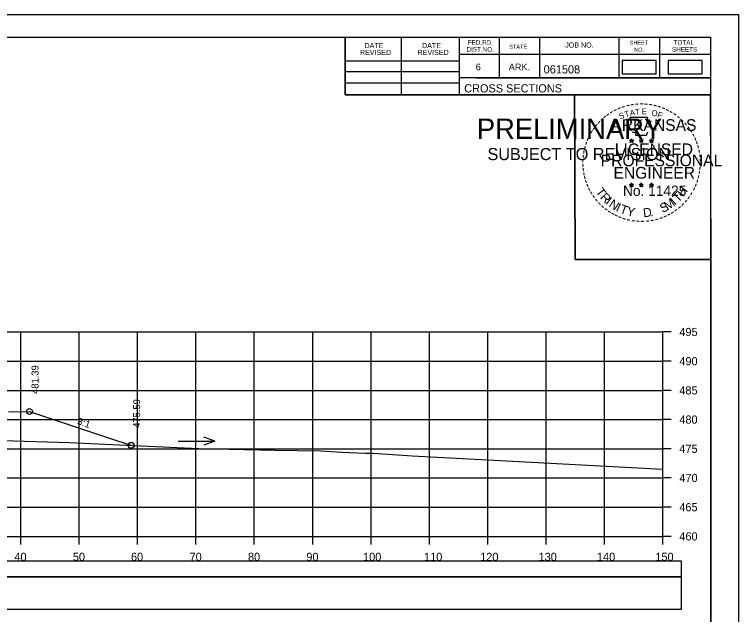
# Model space of a CAD drawing. Extents: x 1371057 to 1372761, y 380005 to 390517.
# Drawn here: x 1371599.8 to 1371723.8, y 383102.4 to 383205.1 of the extents above; entities that cross this region are included whole.
import ezdxf

# ---------------------------------------------------------------- set-up
doc = ezdxf.new("R2010")
doc.units = 0
for name, color, linetype in [('R_Axis', 7, 'Continuous'), ('R_Axis Annot', 7, 'Continuous'), ('R_Border', 7, 'Continuous'), ('R_Border PE', 7, 'Continuous'), ('R_Border Prem', 7, 'Continuous'), ('R_Detour', 7, 'Continuous'), ('R_Dimension', 7, 'Continuous'), ('R_Exist Surface', 7, 'Continuous'), ('R_Fin Surface', 7, 'Continuous'), ('R_Grid', 7, 'Continuous'), ('R_No Plot', 7, 'Continuous'), ('R_Water Annot', 7, 'Continuous'), ('R_Xsect Elev', 7, 'Continuous'), ('R_Xsect Slope', 7, 'Continuous')]:
    doc.layers.add(name, color=color, linetype=linetype)

msp = doc.modelspace()

# ---------------------------------------------------------------- linework, layer by layer
at = {"layer": 'R_Axis'}
for p, q in [((1371710.87, 383115.79), (1371710.87, 383150.79)), ((1371712.27, 383150.79), (1371710.87, 383150.79)), ((1371712.27, 383145.79), (1371710.87, 383145.79)), ((1371712.27, 383140.79), (1371710.87, 383140.79)), ((1371712.27, 383135.79), (1371710.87, 383135.79)), ((1371712.27, 383130.79), (1371710.87, 383130.79)), ((1371712.27, 383125.79), (1371710.87, 383125.79)), ((1371712.27, 383120.79), (1371710.87, 383120.79)), ((1371410.87, 383115.79), (1371710.87, 383115.79)), ((1371600.87, 383114.39), (1371600.87, 383115.79)), ((1371610.87, 383114.39), (1371610.87, 383115.79)), ((1371620.87, 383114.39), (1371620.87, 383115.79)), ((1371630.87, 383114.39), (1371630.87, 383115.79)), ((1371640.87, 383114.39), (1371640.87, 383115.79)), ((1371650.87, 383114.39), (1371650.87, 383115.79)), ((1371660.87, 383114.39), (1371660.87, 383115.79)), ((1371670.87, 383114.39), (1371670.87, 383115.79)), ((1371680.87, 383114.39), (1371680.87, 383115.79)), ((1371690.87, 383114.39), (1371690.87, 383115.79)), ((1371700.87, 383114.39), (1371700.87, 383115.79)), ((1371710.87, 383114.39), (1371710.87, 383115.79)), ((1371712.27, 383115.79), (1371710.87, 383115.79))]:
    msp.add_line(p, q, dxfattribs=at)
at = {"layer": 'R_Border'}
for p, q in [((1371402.87, 383201.25), (1371719.05, 383201.25)), ((1371656.41, 383191.37), (1371656.41, 383201.25)), ((1371666.09, 383191.37), (1371666.09, 383201.25)), ((1371675.95, 383201.25), (1371675.95, 383191.37)), ((1371682.79, 383201.25), (1371682.79, 383194.31)), ((1371689.73, 383201.25), (1371689.73, 383194.31)), ((1371703.31, 383201.25), (1371703.31, 383194.31)), ((1371710.25, 383201.25), (1371710.25, 383194.31)), ((1371719.05, 382995.79), (1371719.05, 383201.25)), ((1371656.41, 383197.23), (1371675.95, 383197.23)), ((1371719.05, 383198.31), (1371675.95, 383198.31)), ((1371719.05, 383198.33), (1371719.05, 383198.33)), ((1371656.41, 383195.37), (1371675.95, 383195.37)), ((1371719.05, 383194.31), (1371675.95, 383194.31)), ((1371678.91, 383194.31), (1371719.05, 383194.31)), ((1371656.41, 383193.43), (1371675.95, 383193.43)), ((1371719.05, 383191.37), (1371656.41, 383191.37))]:
    msp.add_line(p, q, dxfattribs=at)
at = {"layer": 'R_Border PE'}
for p, q in [((1371705.14, 383183.63), (1371705.49, 383183.52)), ((1371705.14, 383183.63), (1371705.39, 383183.58)), ((1371705.14, 383183.63), (1371705.37, 383183.5)), ((1371705.49, 383183.88), (1371705.45, 383183.63)), ((1371705.49, 383183.52), (1371705.49, 383183.88)), ((1371705.49, 383183.88), (1371705.54, 383183.63)), ((1371705.83, 383183.63), (1371705.49, 383183.52)), ((1371705.83, 383183.63), (1371705.55, 383183.58)), ((1371705.83, 383183.63), (1371705.63, 383183.52)), ((1371706.81, 383183.63), (1371707.16, 383183.52)), ((1371706.81, 383183.63), (1371707.06, 383183.58)), ((1371706.81, 383183.63), (1371707.04, 383183.5)), ((1371707.16, 383183.88), (1371707.12, 383183.63)), ((1371707.16, 383183.52), (1371707.16, 383183.88)), ((1371707.16, 383183.88), (1371707.21, 383183.63)), ((1371707.5, 383183.63), (1371707.16, 383183.52)), ((1371707.5, 383183.63), (1371707.22, 383183.58)), ((1371707.5, 383183.63), (1371707.3, 383183.52)), ((1371708.57, 383183.61), (1371708.92, 383183.5)), ((1371708.57, 383183.61), (1371708.82, 383183.57)), ((1371708.57, 383183.61), (1371708.81, 383183.49)), ((1371708.92, 383183.87), (1371708.88, 383183.62)), ((1371708.92, 383183.5), (1371708.92, 383183.87)), ((1371708.92, 383183.87), (1371708.97, 383183.62)), ((1371709.27, 383183.61), (1371708.92, 383183.5)), ((1371709.27, 383183.61), (1371708.98, 383183.57)), ((1371709.27, 383183.61), (1371709.06, 383183.51)), ((1371705.27, 383183.22), (1371705.49, 383183.52)), ((1371705.27, 383183.22), (1371705.4, 383183.46)), ((1371705.27, 383183.22), (1371705.48, 383183.44)), ((1371705.7, 383183.22), (1371705.48, 383183.43)), ((1371705.7, 383183.22), (1371705.49, 383183.52)), ((1371705.7, 383183.22), (1371705.56, 383183.51)), ((1371706.94, 383183.22), (1371707.16, 383183.52)), ((1371706.94, 383183.22), (1371707.07, 383183.46)), ((1371706.94, 383183.22), (1371707.15, 383183.44)), ((1371707.37, 383183.22), (1371707.15, 383183.43)), ((1371707.37, 383183.22), (1371707.16, 383183.52)), ((1371707.37, 383183.22), (1371707.23, 383183.51)), ((1371708.7, 383183.21), (1371708.92, 383183.5)), ((1371708.7, 383183.21), (1371708.83, 383183.45)), ((1371708.7, 383183.21), (1371708.92, 383183.42)), ((1371709.13, 383183.21), (1371708.92, 383183.5)), ((1371709.13, 383183.21), (1371708.92, 383183.42)), ((1371709.13, 383183.21), (1371709, 383183.5)), ((1371705.48, 383176.31), (1371705.44, 383176.06)), ((1371705.48, 383175.94), (1371705.48, 383176.31)), ((1371705.48, 383176.31), (1371705.53, 383176.06)), ((1371707.15, 383176.31), (1371707.11, 383176.06)), ((1371707.15, 383175.94), (1371707.15, 383176.31)), ((1371707.15, 383176.31), (1371707.2, 383176.06)), ((1371708.92, 383176.3), (1371708.88, 383176.05)), ((1371708.92, 383175.93), (1371708.92, 383176.3)), ((1371708.92, 383176.3), (1371708.97, 383176.05)), ((1371705.13, 383176.05), (1371705.48, 383175.94)), ((1371705.13, 383176.05), (1371705.39, 383176.01)), ((1371705.13, 383176.05), (1371705.37, 383175.93)), ((1371705.27, 383175.65), (1371705.48, 383175.94)), ((1371705.27, 383175.65), (1371705.39, 383175.89)), ((1371705.27, 383175.65), (1371705.48, 383175.86)), ((1371705.83, 383176.05), (1371705.48, 383175.94)), ((1371705.7, 383175.65), (1371705.48, 383175.94)), ((1371705.7, 383175.65), (1371705.48, 383175.86)), ((1371705.83, 383176.05), (1371705.54, 383176)), ((1371705.7, 383175.65), (1371705.56, 383175.94)), ((1371705.83, 383176.05), (1371705.63, 383175.95)), ((1371706.8, 383176.05), (1371707.15, 383175.94)), ((1371706.8, 383176.05), (1371707.06, 383176.01)), ((1371706.8, 383176.05), (1371707.04, 383175.93)), ((1371706.94, 383175.65), (1371707.15, 383175.94)), ((1371706.94, 383175.65), (1371707.06, 383175.89)), ((1371706.94, 383175.65), (1371707.15, 383175.86)), ((1371707.5, 383176.05), (1371707.15, 383175.94)), ((1371707.36, 383175.65), (1371707.15, 383175.94)), ((1371707.36, 383175.65), (1371707.15, 383175.86)), ((1371707.5, 383176.05), (1371707.21, 383176)), ((1371707.36, 383175.65), (1371707.23, 383175.94)), ((1371707.5, 383176.05), (1371707.29, 383175.95)), ((1371708.57, 383176.04), (1371708.92, 383175.93)), ((1371708.57, 383176.04), (1371708.82, 383176)), ((1371708.57, 383176.04), (1371708.81, 383175.92)), ((1371708.7, 383175.64), (1371708.92, 383175.93)), ((1371708.7, 383175.64), (1371708.83, 383175.88)), ((1371708.7, 383175.64), (1371708.92, 383175.85)), ((1371709.27, 383176.04), (1371708.92, 383175.93)), ((1371709.13, 383175.64), (1371708.92, 383175.93)), ((1371709.13, 383175.64), (1371708.92, 383175.85)), ((1371709.27, 383176.04), (1371708.98, 383175.99)), ((1371709.13, 383175.64), (1371708.99, 383175.93)), ((1371709.27, 383176.04), (1371709.06, 383175.94))]:
    msp.add_line(p, q, dxfattribs=at)
for points in [[(1371705.18, 383187.5), (1371705.45, 383186.68)], [(1371708.69, 383186.58), (1371708.83, 383186.87), (1371708.15, 383186.84), (1371708.29, 383187.5), (1371705.18, 383187.5)], [(1371705.67, 383185.08), (1371705.67, 383184.99), (1371706.23, 383184.98), (1371706.18, 383184.5), (1371708.05, 383184.5), (1371708.25, 383185.04)], [(1371705.49, 383183.88), (1371705.7, 383183.22), (1371705.14, 383183.63), (1371705.83, 383183.63), (1371705.27, 383183.22), (1371705.49, 383183.88)], [(1371707.16, 383183.88), (1371707.37, 383183.22), (1371706.81, 383183.63), (1371707.5, 383183.63), (1371706.94, 383183.22), (1371707.16, 383183.88)], [(1371708.92, 383183.87), (1371709.13, 383183.21), (1371708.57, 383183.61), (1371709.27, 383183.61), (1371708.7, 383183.21), (1371708.92, 383183.87)], [(1371705.48, 383176.31), (1371705.7, 383175.65), (1371705.13, 383176.05), (1371705.83, 383176.05), (1371705.27, 383175.65), (1371705.48, 383176.31)], [(1371707.15, 383176.31), (1371707.36, 383175.65), (1371706.8, 383176.05), (1371707.5, 383176.05), (1371706.94, 383175.65), (1371707.15, 383176.31)], [(1371708.92, 383176.3), (1371709.13, 383175.64), (1371708.57, 383176.04), (1371709.27, 383176.04), (1371708.7, 383175.64), (1371708.92, 383176.3)]]:
    msp.add_lwpolyline(points, dxfattribs=at)
for centre, radius in [((1371705.49, 383183.51), 0.172), ((1371705.49, 383183.51), 0.145), ((1371705.49, 383183.51), 0.116), ((1371705.49, 383183.51), 0.0991), ((1371705.49, 383183.51), 0.0747), ((1371705.49, 383183.51), 0.0495), ((1371707.16, 383183.51), 0.172), ((1371707.16, 383183.51), 0.145), ((1371707.16, 383183.51), 0.116), ((1371707.16, 383183.51), 0.0991), ((1371707.16, 383183.51), 0.0747), ((1371707.16, 383183.51), 0.0495), ((1371708.92, 383183.5), 0.172), ((1371708.92, 383183.5), 0.145), ((1371708.92, 383183.5), 0.116), ((1371708.92, 383183.5), 0.0991), ((1371708.92, 383183.5), 0.0747), ((1371708.92, 383183.5), 0.0495), ((1371705.49, 383183.51), 0.0296), ((1371707.16, 383183.51), 0.0296), ((1371708.92, 383183.5), 0.0296), ((1371705.48, 383175.94), 0.172), ((1371707.15, 383175.94), 0.172), ((1371705.48, 383175.94), 0.145), ((1371705.48, 383175.94), 0.116), ((1371705.48, 383175.94), 0.0991), ((1371705.48, 383175.94), 0.0747), ((1371705.48, 383175.94), 0.0495), ((1371705.48, 383175.94), 0.0296), ((1371707.15, 383175.94), 0.145), ((1371707.15, 383175.94), 0.116), ((1371707.15, 383175.94), 0.0991), ((1371707.15, 383175.94), 0.0747), ((1371707.15, 383175.94), 0.0495), ((1371707.15, 383175.94), 0.0296), ((1371708.92, 383175.93), 0.172), ((1371708.92, 383175.93), 0.145), ((1371708.92, 383175.93), 0.116), ((1371708.92, 383175.93), 0.0991), ((1371708.92, 383175.93), 0.0747), ((1371708.92, 383175.93), 0.0495), ((1371708.92, 383175.93), 0.0296)]:
    msp.add_circle(centre, radius, dxfattribs=at)
at = {"layer": 'R_Detour'}
msp.add_lwpolyline([(1371407.72, 383108.84), (1371714.03, 383108.84), (1371714.03, 383111.54), (1371407.72, 383111.54)], close=True, dxfattribs=at)
at = {"layer": 'R_Dimension'}
for points in [[(1371703.87, 383194.97), (1371709.7, 383194.97), (1371709.7, 383197.28), (1371703.87, 383197.28)], [(1371711.74, 383194.97), (1371717.57, 383194.97), (1371717.57, 383197.28), (1371711.74, 383197.28)], [(1371407.72, 383103.32), (1371714.03, 383103.32), (1371714.03, 383108.84), (1371407.72, 383108.84)]]:
    msp.add_lwpolyline(points, close=True, dxfattribs=at)
at = {"layer": 'R_Exist Surface'}
msp.add_lwpolyline([(1371588.04, 383132.49), (1371609.25, 383131.89), (1371617.78, 383131.48), (1371631.35, 383130.82), (1371644.37, 383130.58), (1371652.19, 383130.43), (1371655.88, 383130.23), (1371659.89, 383130.04), (1371661.19, 383130.05), (1371667.9, 383129.61), (1371692.63, 383128.29), (1371710.87, 383127.29)], dxfattribs=at)
at = {"layer": 'R_Fin Surface'}
msp.add_lwpolyline([(1371598.77, 383137.11), (1371602.37, 383137.18), (1371602.38, 383137.18), (1371617.29, 383132.21), (1371619.77, 383131.38)], dxfattribs=at)
at = {"layer": 'R_Grid'}
for p, q in [((1371410.87, 383150.79), (1371710.87, 383150.79)), ((1371600.87, 383115.79), (1371600.87, 383150.79)), ((1371610.87, 383115.79), (1371610.87, 383150.79)), ((1371620.87, 383115.79), (1371620.87, 383150.79)), ((1371630.87, 383115.79), (1371630.87, 383150.79)), ((1371640.87, 383115.79), (1371640.87, 383150.79)), ((1371650.87, 383115.79), (1371650.87, 383150.79)), ((1371660.87, 383115.79), (1371660.87, 383150.79)), ((1371670.87, 383115.79), (1371670.87, 383150.79)), ((1371680.87, 383115.79), (1371680.87, 383150.79)), ((1371690.87, 383115.79), (1371690.87, 383150.79)), ((1371700.87, 383115.79), (1371700.87, 383150.79)), ((1371710.87, 383115.79), (1371710.87, 383150.79)), ((1371410.87, 383145.79), (1371710.87, 383145.79)), ((1371410.87, 383140.79), (1371710.87, 383140.79)), ((1371410.87, 383135.79), (1371710.87, 383135.79)), ((1371410.87, 383130.79), (1371710.87, 383130.79)), ((1371410.87, 383125.79), (1371710.87, 383125.79)), ((1371410.87, 383120.79), (1371710.87, 383120.79)), ((1371410.87, 383115.79), (1371710.87, 383115.79))]:
    msp.add_line(p, q, dxfattribs=at)
at = {"layer": 'R_No Plot'}
for p, q in [((1371390.47, 383205.15), (1371723.8, 383205.15)), ((1371695.09, 383168.92), (1371695.09, 383168.92))]:
    msp.add_line(p, q, dxfattribs=at)
for points in [[(1371390.46, 383205.15), (1371723.8, 383205.15), (1371723.8, 382991.81), (1371390.46, 382991.81)], [(1371636.79, 383201.25), (1371656.41, 383201.25), (1371656.41, 383191.37), (1371672.52, 383191.37), (1371695.72, 383191.37), (1371695.84, 383163.21), (1371719.05, 383163.21), (1371719.05, 382995.79), (1371402.87, 382995.79), (1371402.87, 383201.25)], [(1371695.72, 383191.37), (1371718.93, 383191.37), (1371719.05, 383163.21), (1371695.84, 383163.21)]]:
    msp.add_lwpolyline(points, close=True, dxfattribs=at)
for centre in [(1371602.37, 383137.18), (1371619.77, 383131.38)]:
    msp.add_circle(centre, 0.5, dxfattribs=at)
at = {"layer": 'R_Water Annot'}
for p, q in [((1371634.13, 383132.09), (1371632.21, 383132.79)), ((1371627.84, 383132.09), (1371634.13, 383132.09)), ((1371634.13, 383132.09), (1371632.21, 383131.39))]:
    msp.add_line(p, q, dxfattribs=at)

# ---------------------------------------------------------------- texts
at = {"layer": 'R_Axis Annot'}
for s, p in [('495', (1371713.67, 383150.09)), ('490', (1371713.67, 383145.09)), ('485', (1371713.67, 383140.09)), ('480', (1371713.67, 383135.09)), ('475', (1371713.67, 383130.09)), ('470', (1371713.67, 383125.09)), ('465', (1371713.67, 383120.09)), ('460', (1371713.67, 383115.09)), ('40', (1371599.79, 383111.59)), ('50', (1371609.79, 383111.59)), ('60', (1371619.75, 383111.59)), ('70', (1371629.79, 383111.59)), ('80', (1371639.79, 383111.59)), ('90', (1371649.79, 383111.59)), ('100', (1371659.5, 383111.59)), ('110', (1371669.95, 383111.59)), ('120', (1371679.56, 383111.59)), ('130', (1371689.56, 383111.59)), ('140', (1371699.56, 383111.59)), ('150', (1371709.56, 383111.59))]:
    msp.add_text(s, height=1.4, dxfattribs=at).set_placement(p)
at = {"layer": 'R_Border'}
for s, height, p in [('DATE', 0.879, (1371659.75, 383199.39)), ('DATE', 0.879, (1371669.61, 383199.39)), ('FED.RD.', 0.782, (1371677.43, 383199.97)), ('STATE', 0.684, (1371684.55, 383199.29)), ('JOB NO.', 0.879, (1371694.13, 383199.49)), ('SHEET', 0.684, (1371705.17, 383199.97)), ('TOTAL', 0.782, (1371712.69, 383199.97)), ('REVISED', 0.879, (1371658.97, 383198.21)), ('REVISED', 0.879, (1371668.83, 383198.21)), ('DIST.NO.', 0.782, (1371677.23, 383198.79)), ('NO.', 0.684, (1371705.95, 383198.79)), ('SHEETS', 0.782, (1371712.41, 383198.79)), ('6', 1.17, (1371678.79, 383195.57)), ('ARK.', 1.172, (1371684.45, 383195.57)), ('061508', 1.4, (1371690.43, 383195.05)), ('CROSS SECTIONS', 1.4, (1371676.82, 383191.8))]:
    msp.add_text(s, height=height, rotation=360, dxfattribs=at).set_placement(p)
at = {"layer": 'R_Border PE'}
for s, height, rotation, p in [('-', 1.6, 10.2193, (1371705.35, 383189.03)), ('-', 1.6, 5.8968, (1371706.08, 383189.14)), ('-', 1.6, 0.1862, (1371706.86, 383189.22)), ('-', 1.6, 357.743, (1371707.58, 383189.2)), ('-', 1.6, 352.1617, (1371708.32, 383189.15)), ('-', 1.6, 34.0636, (1371702.06, 383187.68)), ('-', 1.6, 28.7918, (1371702.66, 383188.05)), ('-', 1.6, 24.3072, (1371703.29, 383188.36)), ('-', 1.6, 19.1761, (1371703.93, 383188.63)), ('T', 1, 16.4036, (1371704.45, 383187.51)), ('-', 1.6, 13.6301, (1371704.68, 383188.87)), ('A', 1, 11.2132, (1371705.27, 383187.76)), ('T', 1, 6.0228, (1371706.12, 383187.93)), ('E', 1, 0.8323, (1371707.23, 383188.04)), ('O', 1, 350.4515, (1371708.83, 383187.83)), ('-', 1.6, 347.2049, (1371709.04, 383189.03)), ('-', 1.6, 342.3362, (1371709.68, 383188.88)), ('-', 1.6, 337.8551, (1371710.41, 383188.66)), ('-', 1.6, 334.1211, (1371711.04, 383188.38)), ('-', 1.6, 329.6409, (1371711.62, 383188.1)), ('-', 1.6, 42.9622, (1371700.58, 383186.49)), ('-', 1.6, 38.9507, (1371701.01, 383186.9)), ('-', 1.6, 36.2317, (1371701.48, 383187.28)), ('S', 1, 21.594, (1371703.53, 383187.18)), ('F', 1, 340.0707, (1371709.79, 383187.6)), ('-', 1.6, 325.8627, (1371712.26, 383187.74)), ('-', 1.6, 320.5297, (1371712.87, 383187.31)), ('-', 1.6, 50.6142, (1371699.72, 383185.52)), ('-', 1.6, 48.423, (1371700.13, 383186.01)), ('ARKANSAS', 2, 360, (1371702.03, 383185.22)), ('-', 1.6, 315.5786, (1371713.47, 383186.83)), ('-', 1.6, 309.8797, (1371714.04, 383186.28)), ('-', 1.6, 58.0706, (1371698.99, 383184.43)), ('-', 1.6, 54.2325, (1371699.31, 383184.95)), ('-', 1.6, 306.6522, (1371714.57, 383185.67)), ('-', 1.4, 303.6753, (1371715.05, 383185.11)), ('-', 1.6, 67.7743, (1371698.41, 383183.2)), ('-', 1.6, 62.8713, (1371698.67, 383183.81)), ('-', 1.6, 299.6684, (1371715.37, 383184.5)), ('-', 1.6, 294.6628, (1371715.7, 383183.89)), ('-', 1.6, 75.461, (1371698, 383181.86)), ('-', 1.6, 72.3945, (1371698.2, 383182.57)), ('LICENSED', 2, 360, (1371702.63, 383181.07)), ('DWB', 0.01, 360, (1371705.47, 383183.51)), ('DWB', 0.01, 360, (1371707.14, 383183.51)), ('DWB', 0.01, 360, (1371708.91, 383183.5)), ('-', 1.6, 290.5728, (1371715.95, 383183.31)), ('-', 1.6, 285.1233, (1371716.19, 383182.73)), ('-', 1.6, 85.1863, (1371697.79, 383180.45)), ('-', 1.6, 81.2013, (1371697.87, 383181.15)), ('PROFESSIONAL', 2, 360, (1371700.21, 383179.16)), ('-', 1.6, 280.5493, (1371716.39, 383181.99)), ('-', 1.6, 276.5962, (1371716.55, 383181.22)), ('-', 1.6, 89.0622, (1371697.77, 383179.75)), ('-', 1.6, 274.3301, (1371716.61, 383180.5)), ('-', 1.6, 94.1959, (1371697.8, 383179.03)), ('-', 1.6, 98.9479, (1371697.87, 383178.36)), ('ENGINEER', 2, 360, (1371702.39, 383177.04)), ('-', 1.6, 263.5172, (1371716.62, 383179.2)), ('-', 1.6, 269.9407, (1371716.64, 383179.87)), ('-', 1.6, 101.7149, (1371698.01, 383177.63)), ('-', 1.6, 105.4578, (1371698.17, 383177.03)), ('-', 1.6, 255.7626, (1371716.44, 383177.87)), ('-', 1.6, 260.9953, (1371716.55, 383178.55)), ('-', 1.6, 109.0874, (1371698.38, 383176.4)), ('-', 1.6, 114.0643, (1371698.64, 383175.81)), ('-', 1.6, 247.8887, (1371716.04, 383176.48)), ('-', 1.6, 252.8681, (1371716.26, 383177.15)), ('-', 1.6, 115.7289, (1371698.94, 383175.19)), ('T', 1.54, 306.0406, (1371699.24, 383174.78)), ('No. 11425', 1.757, 360, (1371704.02, 383174.09)), ('DWB', 0.01, 360, (1371705.47, 383175.94)), ('DWB', 0.01, 360, (1371707.14, 383175.94)), ('DWB', 0.01, 360, (1371708.91, 383175.93)), ('H', 1.54, 54.6088, (1371714.36, 383173.82)), ('-', 1.6, 244.6197, (1371715.78, 383175.85)), ('-', 1.6, 120.4471, (1371699.3, 383174.6)), ('-', 1.6, 125.8934, (1371699.7, 383174.04)), ('R', 1.54, 314.005, (1371700, 383173.73)), ('I', 1.54, 321.9694, (1371700.9, 383172.8)), ('M', 1.54, 32.6563, (1371711.63, 383171.55)), ('I', 1.54, 42.1136, (1371712.91, 383172.4)), ('T', 1.54, 46.6444, (1371713.47, 383172.87)), ('-', 1.6, 233.8452, (1371714.98, 383174.44)), ('-', 1.6, 239.0712, (1371715.38, 383175.09)), ('-', 1.6, 130.7181, (1371700.17, 383173.49)), ('-', 1.6, 134.2238, (1371700.68, 383172.94)), ('-', 1.6, 138.9338, (1371701.21, 383172.48)), ('N', 1.54, 326.5002, (1371701.47, 383172.33)), ('I', 1.54, 335.3603, (1371702.68, 383171.54)), ('T', 1.54, 339.8912, (1371703.34, 383171.22)), ('S', 1.54, 26.9312, (1371710.79, 383171.14)), ('-', 1.6, 225.7653, (1371714.07, 383173.31)), ('-', 1.6, 231.2538, (1371714.55, 383173.88)), ('-', 1.6, 144.6463, (1371701.76, 383172.07)), ('-', 1.6, 148.0898, (1371702.32, 383171.7)), ('-', 1.6, 151.5704, (1371702.9, 383171.38)), ('Y', 1.54, 347.8556, (1371704.56, 383170.77)), ('D', 1.54, 6.3969, (1371707.54, 383170.41)), ('-', 1.6, 212.2491, (1371712.47, 383171.94)), ('-', 1.6, 215.7363, (1371713, 383172.33)), ('-', 1.6, 221.0851, (1371713.55, 383172.8)), ('-', 1.6, 154.6002, (1371703.43, 383171.13)), ('-', 1.6, 158.5612, (1371704.05, 383170.88)), ('-', 1.6, 162.7983, (1371704.74, 383170.66)), ('-', 1.6, 167.5555, (1371705.45, 383170.5)), ('-', 1.6, 173.1155, (1371706.22, 383170.39)), ('-', 1.6, 191.2858, (1371709.26, 383170.56)), ('.', 1.54, 13.7642, (1371708.74, 383170.54)), ('-', 1.6, 195.4743, (1371709.99, 383170.76)), ('-', 1.6, 200.7184, (1371710.67, 383171.01)), ('-', 1.6, 204.2516, (1371711.29, 383171.28)), ('-', 1.6, 207.3568, (1371711.91, 383171.6)), ('-', 1.6, 176.5183, (1371706.97, 383170.34)), ('-', 1.6, 181.5918, (1371707.72, 383170.36)), ('-', 1.6, 185.8167, (1371708.52, 383170.43))]:
    msp.add_text(s, height=height, rotation=rotation, dxfattribs=at).set_placement(p)
at = {"layer": 'R_Border Prem'}
for s, height, p in [('PRELIMINARY', 3.5, (1371679, 383183.83)), ('DWB', 0.01, (1371679.75, 383185.68)), ('SUBJECT TO REVISION', 2.0751, (1371680.81, 383180.21))]:
    msp.add_text(s, height=height, rotation=360, dxfattribs=at).set_placement(p)
at = {"layer": 'R_Xsect Elev'}
for s, p in [('481.39', (1371603.92, 383140.18)), ('475.59', (1371621.32, 383134.38))]:
    msp.add_text(s, height=1.2, rotation=90, dxfattribs=at).set_placement(p)
at = {"layer": 'R_Xsect Slope'}
msp.add_text('3:1', height=1.2, rotation=341.5638, dxfattribs=at).set_placement((1371610.44, 383135.02))

doc.saveas('drawing.dxf')
